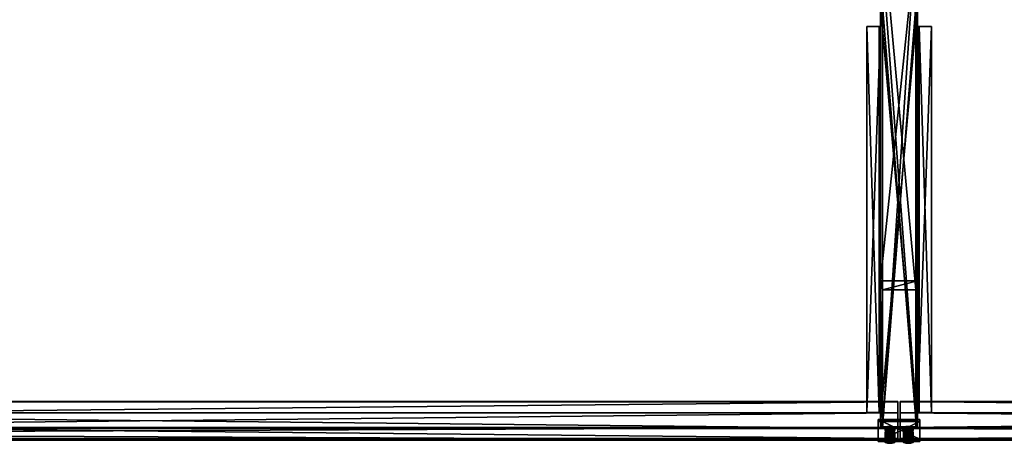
# Model space of a CAD drawing. Header units: millimetres. Extents: x -333 to 67333, y -930 to 39730.
# Tile 288 of 656: x 14800 to 16927, y -929 to -15. Entities that reach past the tile are written whole.
import ezdxf

# ---------------------------------------------------------------- set-up
doc = ezdxf.new("R2010")
doc.units = ezdxf.units.MM
for name, color, linetype in [('3', 7, 'Continuous'), ('9', 7, 'Continuous'), ('95', 7, 'Continuous')]:
    doc.layers.add(name, color=color, linetype=linetype)

msp = doc.modelspace()

# ---------------------------------------------------------------- meshes
at = {"layer": '3', "color": 91}
mesh = msp.add_polyface(dxfattribs=at)
corners = [(16660, -578.5, 3110), (16740, -578.5, 3110), (16740, 185.6, 3272.4), (16660, 185.6, 3272.4), (16660, -894.8, 3110), (16660, 169, 3350.7), (16660, -897.7, 3123.9), (16740, -897.7, 3123.9), (16740, 169, 3350.7), (16736, 184.8, 3276.3), (16664, 184.8, 3276.3), (16664, 169.8, 3346.8), (16736, 169.8, 3346.8), (16664, -896.9, 3120), (16736, -896.9, 3120), (16664, -597.8, 3110), (16664, -894.8, 3110), (16736, -597.8, 3110), (16736, -894.8, 3110), (16740, -894.8, 3110)]
mesh.append_faces([[corners[k] for k in face] for face in [(0, 2, 3, 3), (4, 5, 6, 6), (5, 0, 3, 3), (7, 5, 8, 8), (13, 12, 11, 11), (15, 11, 10, 10), (13, 15, 16, 16), (17, 10, 9, 9), (18, 12, 14, 14), (12, 17, 9, 9), (6, 16, 4, 4), (1, 8, 2, 2), (7, 1, 19, 19), (1, 18, 19, 19), (15, 4, 16, 16)]], dxfattribs={"vtx0": -1, "color": 91})
mesh.append_faces([[corners[k] for k in face] for face in [(2, 9, 3, 3), (9, 8, 12, 12), (12, 8, 11, 11), (3, 10, 5, 5), (10, 3, 9, 9), (5, 11, 8, 8), (11, 15, 13, 13), (7, 14, 6, 6), (8, 1, 7, 7), (18, 1, 17, 17), (17, 1, 15, 15), (4, 15, 0, 0), (0, 15, 1, 1)]], dxfattribs={"vtx0": -1, "vtx1": -1, "color": 91})
mesh.append_faces([[corners[k] for k in face] for face in [(5, 4, 0, 0), (9, 2, 8, 8), (5, 10, 11, 11), (12, 18, 17, 17), (14, 7, 19, 19), (6, 14, 13, 13), (6, 13, 16, 16)]], dxfattribs={"vtx0": -1, "vtx2": -1, "vtx3": -1, "color": 91})
mesh.append_faces([[corners[k] for k in face] for face in [(18, 14, 19, 19)]], dxfattribs={"vtx1": -1, "color": 91})
mesh.append_faces([[corners[k] for k in face] for face in [(0, 1, 2, 2), (7, 6, 5, 5), (13, 14, 12, 12), (17, 15, 10, 10)]], dxfattribs={"vtx2": -1, "vtx3": -1, "color": 91})
mesh = msp.add_polyface(dxfattribs=at)
corners = [(16664, 15.3, 3034), (16736, 15.3, 3034), (16736, -878.6, 3034), (16664, -878.6, 3034), (16736, 15.3, 3106), (16736, -893.9, 3106), (16664, 15.3, 3106), (16664, -893.9, 3106), (16660, 15.3, 3030), (16660, 15.3, 3110), (16660, -894.8, 3110), (16660, -877.8, 3030), (16740, 15.3, 3110), (16740, -894.8, 3110), (16740, 15.3, 3030), (16740, -877.8, 3030)]
mesh.append_faces([[corners[k] for k in face] for face in [(0, 2, 3, 3), (1, 5, 2, 2), (4, 7, 5, 5), (6, 3, 7, 7), (8, 10, 11, 11), (9, 13, 10, 10), (12, 15, 13, 13), (14, 11, 15, 15)]], dxfattribs={"vtx0": -1, "color": 91})
mesh.append_faces([[corners[k] for k in face] for face in [(9, 6, 12, 12), (6, 8, 0, 0), (0, 8, 1, 1), (12, 4, 14, 14), (4, 12, 6, 6), (14, 1, 8, 8), (11, 3, 15, 15), (3, 10, 7, 7), (7, 10, 5, 5), (15, 2, 13, 13), (2, 15, 3, 3), (13, 5, 10, 10)]], dxfattribs={"vtx0": -1, "vtx1": -1, "color": 91})
mesh.append_faces([[corners[k] for k in face] for face in [(6, 9, 8, 8), (14, 4, 1, 1), (3, 11, 10, 10), (13, 2, 5, 5)]], dxfattribs={"vtx0": -1, "vtx2": -1, "vtx3": -1, "color": 91})
mesh.append_faces([[corners[k] for k in face] for face in [(0, 1, 2, 2), (1, 4, 5, 5), (4, 6, 7, 7), (6, 0, 3, 3), (8, 9, 10, 10), (9, 12, 13, 13), (12, 14, 15, 15), (14, 8, 11, 11)]], dxfattribs={"vtx2": -1, "vtx3": -1, "color": 91})
mesh = msp.add_polyface(dxfattribs=at)
corners = [(16655, -877.8, 3030), (16745, -877.8, 3030), (16745, -920.6, 3231.5), (16655, -920.6, 3231.5), (16745, -882.6, 3029), (16745, -925.5, 3230.5), (16655, -882.6, 3029), (16655, -925.5, 3230.5)]
mesh.append_faces([[corners[k] for k in face] for face in [(0, 2, 3, 3), (1, 5, 2, 2), (4, 7, 5, 5), (6, 3, 7, 7), (1, 6, 4, 4), (3, 5, 7, 7)]], dxfattribs={"vtx0": -1, "color": 91})
mesh.append_faces([[corners[k] for k in face] for face in [(0, 1, 2, 2), (1, 4, 5, 5), (4, 6, 7, 7), (6, 0, 3, 3), (1, 0, 6, 6), (3, 2, 5, 5)]], dxfattribs={"vtx2": -1, "vtx3": -1, "color": 91})
at = {"layer": '9', "color": 243}
mesh = msp.add_polyface(dxfattribs=at)
corners = [(16660, -862.8, 3030), (16660, -862.8, 3060), (16660, -29.7, 3060), (16660, -29.7, 3030), (16657, -862.8, 3060), (16657, -29.7, 3060), (16657, -862.8, 3033), (16657, -29.7, 3033), (16630, -862.8, 3033), (16630, -29.7, 3033), (16630, -862.8, 3030), (16630, -29.7, 3030)]
mesh.append_faces([[corners[k] for k in face] for face in [(0, 2, 3, 3), (1, 5, 2, 2), (4, 7, 5, 5), (6, 9, 7, 7), (8, 11, 9, 9), (10, 3, 11, 11), (0, 4, 1, 1), (8, 0, 10, 10), (7, 2, 5, 5)]], dxfattribs={"vtx0": -1, "color": 243})
mesh.append_faces([[corners[k] for k in face] for face in [(4, 0, 6, 6), (6, 0, 8, 8), (3, 7, 11, 11)]], dxfattribs={"vtx0": -1, "vtx1": -1, "color": 243})
mesh.append_faces([[corners[k] for k in face] for face in [(7, 3, 2, 2)]], dxfattribs={"vtx0": -1, "vtx2": -1, "vtx3": -1, "color": 243})
mesh.append_faces([[corners[k] for k in face] for face in [(9, 11, 7, 7)]], dxfattribs={"vtx1": -1, "color": 243})
mesh.append_faces([[corners[k] for k in face] for face in [(0, 1, 2, 2), (1, 4, 5, 5), (4, 6, 7, 7), (6, 8, 9, 9), (8, 10, 11, 11), (10, 0, 3, 3)]], dxfattribs={"vtx2": -1, "vtx3": -1, "color": 243})
mesh = msp.add_polyface(dxfattribs=at)
corners = [(16740, -29.7, 3030), (16740, -29.7, 3060), (16740, -862.8, 3060), (16740, -862.8, 3030), (16743, -29.7, 3060), (16743, -862.8, 3060), (16743, -29.7, 3033), (16743, -862.8, 3033), (16770, -29.7, 3033), (16770, -862.8, 3033), (16770, -29.7, 3030), (16770, -862.8, 3030)]
mesh.append_faces([[corners[k] for k in face] for face in [(0, 2, 3, 3), (1, 5, 2, 2), (4, 7, 5, 5), (6, 9, 7, 7), (8, 11, 9, 9), (10, 3, 11, 11), (0, 4, 1, 1), (8, 0, 10, 10), (7, 2, 5, 5)]], dxfattribs={"vtx0": -1, "color": 243})
mesh.append_faces([[corners[k] for k in face] for face in [(4, 0, 6, 6), (6, 0, 8, 8), (3, 7, 11, 11)]], dxfattribs={"vtx0": -1, "vtx1": -1, "color": 243})
mesh.append_faces([[corners[k] for k in face] for face in [(7, 3, 2, 2)]], dxfattribs={"vtx0": -1, "vtx2": -1, "vtx3": -1, "color": 243})
mesh.append_faces([[corners[k] for k in face] for face in [(9, 11, 7, 7)]], dxfattribs={"vtx1": -1, "color": 243})
mesh.append_faces([[corners[k] for k in face] for face in [(0, 1, 2, 2), (1, 4, 5, 5), (4, 6, 7, 7), (6, 8, 9, 9), (8, 10, 11, 11), (10, 0, 3, 3)]], dxfattribs={"vtx2": -1, "vtx3": -1, "color": 243})
mesh = msp.add_polyface(dxfattribs=at)
corners = [(16697.5, -922.7, 3241.3), (16697.5, -897.7, 3123.9), (11102.5, -897.7, 3123.9), (11102.5, -922.7, 3241.3), (16697.5, -839, 3136.4), (11102.5, -839, 3136.4), (16697.5, -839.7, 3139.3), (11102.5, -839.7, 3139.3), (16697.5, -895.4, 3127.5), (11102.5, -895.4, 3127.5), (16697.5, -919.1, 3239), (11102.5, -919.1, 3239), (16697.5, -863.4, 3250.9), (11102.5, -863.4, 3250.9), (16697.5, -864, 3253.8), (11102.5, -864, 3253.8)]
mesh.append_faces([[corners[k] for k in face] for face in [(0, 2, 3, 3), (1, 5, 2, 2), (4, 7, 5, 5), (6, 9, 7, 7), (8, 11, 9, 9), (10, 13, 11, 11), (12, 15, 13, 13), (14, 3, 15, 15), (12, 0, 14, 14), (7, 2, 5, 5), (3, 13, 15, 15)]], dxfattribs={"vtx0": -1, "color": 243})
mesh.append_faces([[corners[k] for k in face] for face in [(1, 8, 4, 4), (8, 0, 10, 10), (10, 0, 12, 12), (2, 11, 3, 3), (11, 2, 9, 9), (9, 2, 7, 7), (13, 3, 11, 11)]], dxfattribs={"vtx0": -1, "vtx1": -1, "color": 243})
mesh.append_faces([[corners[k] for k in face] for face in [(8, 1, 0, 0)]], dxfattribs={"vtx0": -1, "vtx2": -1, "vtx3": -1, "color": 243})
mesh.append_faces([[corners[k] for k in face] for face in [(6, 4, 8, 8)]], dxfattribs={"vtx1": -1, "color": 243})
mesh.append_faces([[corners[k] for k in face] for face in [(0, 1, 2, 2), (1, 4, 5, 5), (4, 6, 7, 7), (6, 8, 9, 9), (8, 10, 11, 11), (10, 12, 13, 13), (12, 14, 15, 15), (14, 0, 3, 3)]], dxfattribs={"vtx2": -1, "vtx3": -1, "color": 243})
mesh = msp.add_polyface(dxfattribs=at)
corners = [(22297.5, -922.7, 3241.3), (22297.5, -897.7, 3123.9), (16702.5, -897.7, 3123.9), (16702.5, -922.7, 3241.3), (22297.5, -839, 3136.4), (16702.5, -839, 3136.4), (22297.5, -839.7, 3139.3), (16702.5, -839.7, 3139.3), (22297.5, -895.4, 3127.5), (16702.5, -895.4, 3127.5), (22297.5, -919.1, 3239), (16702.5, -919.1, 3239), (22297.5, -863.4, 3250.9), (16702.5, -863.4, 3250.9), (22297.5, -864, 3253.8), (16702.5, -864, 3253.8)]
mesh.append_faces([[corners[k] for k in face] for face in [(0, 2, 3, 3), (1, 5, 2, 2), (4, 7, 5, 5), (6, 9, 7, 7), (8, 11, 9, 9), (10, 13, 11, 11), (12, 15, 13, 13), (14, 3, 15, 15), (4, 8, 6, 6), (12, 0, 14, 14), (7, 2, 5, 5), (3, 13, 15, 15)]], dxfattribs={"vtx0": -1, "color": 243})
mesh.append_faces([[corners[k] for k in face] for face in [(1, 8, 4, 4), (8, 0, 10, 10), (10, 0, 12, 12), (2, 11, 3, 3), (11, 2, 9, 9), (9, 2, 7, 7), (13, 3, 11, 11)]], dxfattribs={"vtx0": -1, "vtx1": -1, "color": 243})
mesh.append_faces([[corners[k] for k in face] for face in [(8, 1, 0, 0)]], dxfattribs={"vtx0": -1, "vtx2": -1, "vtx3": -1, "color": 243})
mesh.append_faces([[corners[k] for k in face] for face in [(0, 1, 2, 2), (1, 4, 5, 5), (4, 6, 7, 7), (6, 8, 9, 9), (8, 10, 11, 11), (10, 12, 13, 13), (12, 14, 15, 15), (14, 0, 3, 3)]], dxfattribs={"vtx2": -1, "vtx3": -1, "color": 243})
at = {"layer": '95', "color": 20}
mesh = msp.add_polyface(dxfattribs=at)
corners = [(16686, -912.5, 3207.7), (16685.2, -911.8, 3204.8), (16685.2, -919.7, 3203.1), (16686, -920.3, 3206), (16683, -911.4, 3202.6), (16683, -919.2, 3201), (16680, -911.2, 3201.8), (16680, -919, 3200.2), (16677, -911.4, 3202.6), (16677, -919.2, 3201), (16674.8, -911.8, 3204.8), (16674.8, -919.7, 3203.1), (16674, -912.5, 3207.7), (16674, -920.3, 3206), (16674.8, -913.1, 3210.6), (16674.8, -920.9, 3209), (16677, -913.5, 3212.8), (16677, -921.4, 3211.1), (16680, -913.7, 3213.6), (16680, -921.5, 3211.9), (16683, -913.5, 3212.8), (16683, -921.4, 3211.1), (16685.2, -913.1, 3210.6), (16685.2, -920.9, 3209), (16690.4, -920.3, 3206), (16685.2, -918.4, 3197.2), (16685.2, -925.8, 3195.7), (16690.4, -927.6, 3204.5), (16674.8, -918.4, 3197.2), (16674.8, -925.8, 3195.7), (16669.6, -920.3, 3206), (16669.6, -927.6, 3204.5), (16674.8, -922.2, 3214.8), (16674.8, -929.5, 3213.3), (16685.2, -922.2, 3214.8), (16685.2, -929.5, 3213.3), (16690.4, -905.1, 3209.3), (16685.2, -903.3, 3200.5), (16685.2, -910.6, 3198.9), (16690.4, -912.5, 3207.7), (16674.8, -903.3, 3200.5), (16674.8, -910.6, 3198.9), (16669.6, -905.1, 3209.3), (16669.6, -912.5, 3207.7), (16674.8, -907, 3218.1), (16674.8, -914.3, 3216.5), (16685.2, -907, 3218.1), (16685.2, -914.3, 3216.5), (16686, -902.1, 3158.8), (16685.2, -901.4, 3155.9), (16685.2, -909.3, 3154.2), (16686, -909.9, 3157.1), (16683, -901, 3153.7), (16683, -908.8, 3152.1), (16680, -900.8, 3152.9), (16680, -908.6, 3151.3), (16677, -901, 3153.7), (16677, -908.8, 3152.1), (16674.8, -901.4, 3155.9), (16674.8, -909.3, 3154.2), (16674, -902.1, 3158.8), (16674, -909.9, 3157.1), (16674.8, -902.7, 3161.7), (16674.8, -910.5, 3160.1), (16677, -903.2, 3163.9), (16677, -911, 3162.2), (16680, -903.3, 3164.7), (16680, -911.1, 3163), (16683, -903.2, 3163.9), (16683, -911, 3162.2), (16685.2, -902.7, 3161.7), (16685.2, -910.5, 3160.1), (16690.4, -909.9, 3157.1), (16685.2, -908, 3148.3), (16685.2, -915.4, 3146.8), (16690.4, -917.2, 3155.6), (16674.8, -908, 3148.3), (16674.8, -915.4, 3146.8), (16669.6, -909.9, 3157.1), (16669.6, -917.2, 3155.6), (16674.8, -911.8, 3165.9), (16674.8, -919.1, 3164.4), (16685.2, -911.8, 3165.9), (16685.2, -919.1, 3164.4), (16690.4, -894.7, 3160.4), (16685.2, -892.9, 3151.6), (16685.2, -900.2, 3150), (16690.4, -902.1, 3158.8), (16674.8, -892.9, 3151.6), (16674.8, -900.2, 3150), (16669.6, -894.7, 3160.4), (16669.6, -902.1, 3158.8), (16674.8, -896.6, 3169.2), (16674.8, -903.9, 3167.6), (16685.2, -896.6, 3169.2), (16685.2, -903.9, 3167.6)]
mesh.append_faces([[corners[k] for k in face] for face in [(0, 2, 3, 3), (1, 5, 2, 2), (4, 7, 5, 5), (6, 9, 7, 7), (8, 11, 9, 9), (10, 13, 11, 11), (12, 15, 13, 13), (14, 17, 15, 15), (16, 19, 17, 17), (18, 21, 19, 19), (20, 23, 21, 21), (22, 3, 23, 23), (4, 8, 6, 6), (16, 20, 18, 18), (21, 17, 19, 19), (9, 5, 7, 7), (24, 26, 27, 27), (25, 29, 26, 26), (28, 31, 29, 29), (30, 33, 31, 31), (32, 35, 33, 33), (34, 27, 35, 35), (25, 30, 28, 28), (32, 24, 34, 34), (27, 33, 35, 35), (31, 26, 29, 29), (36, 38, 39, 39), (37, 41, 38, 38), (40, 43, 41, 41), (42, 45, 43, 43), (44, 47, 45, 45), (46, 39, 47, 47), (37, 42, 40, 40), (44, 36, 46, 46), (39, 45, 47, 47), (43, 38, 41, 41), (48, 50, 51, 51), (49, 53, 50, 50), (52, 55, 53, 53), (54, 57, 55, 55), (56, 59, 57, 57), (58, 61, 59, 59), (60, 63, 61, 61), (62, 65, 63, 63), (64, 67, 65, 65), (66, 69, 67, 67), (68, 71, 69, 69), (70, 51, 71, 71), (52, 56, 54, 54), (64, 68, 66, 66), (69, 65, 67, 67), (57, 53, 55, 55), (72, 74, 75, 75), (73, 77, 74, 74), (76, 79, 77, 77), (78, 81, 79, 79), (80, 83, 81, 81), (82, 75, 83, 83), (73, 78, 76, 76), (80, 72, 82, 82), (75, 81, 83, 83), (79, 74, 77, 77), (84, 86, 87, 87), (85, 89, 86, 86), (88, 91, 89, 89), (90, 93, 91, 91), (92, 95, 93, 93), (94, 87, 95, 95), (85, 90, 88, 88), (92, 84, 94, 94), (87, 93, 95, 95), (91, 86, 89, 89)]], dxfattribs={"vtx0": -1, "color": 20})
mesh.append_faces([[corners[k] for k in face] for face in [(8, 4, 10, 10), (10, 1, 12, 12), (12, 0, 14, 14), (14, 22, 16, 16), (17, 23, 15, 15), (15, 3, 13, 13), (13, 2, 11, 11), (11, 5, 9, 9), (30, 24, 32, 32), (33, 27, 31, 31), (42, 36, 44, 44), (45, 39, 43, 43), (56, 52, 58, 58), (58, 49, 60, 60), (60, 48, 62, 62), (62, 70, 64, 64), (65, 71, 63, 63), (63, 51, 61, 61), (61, 50, 59, 59), (59, 53, 57, 57), (78, 72, 80, 80), (81, 75, 79, 79), (90, 84, 92, 92), (93, 87, 91, 91)]], dxfattribs={"vtx0": -1, "vtx1": -1, "color": 20})
mesh.append_faces([[corners[k] for k in face] for face in [(10, 4, 1, 1), (12, 1, 0, 0), (14, 0, 22, 22), (16, 22, 20, 20), (17, 21, 23, 23), (15, 23, 3, 3), (13, 3, 2, 2), (11, 2, 5, 5), (30, 25, 24, 24), (31, 27, 26, 26), (42, 37, 36, 36), (43, 39, 38, 38), (58, 52, 49, 49), (60, 49, 48, 48), (62, 48, 70, 70), (64, 70, 68, 68), (65, 69, 71, 71), (63, 71, 51, 51), (61, 51, 50, 50), (59, 50, 53, 53), (78, 73, 72, 72), (79, 75, 74, 74), (90, 85, 84, 84), (91, 87, 86, 86)]], dxfattribs={"vtx0": -1, "vtx2": -1, "vtx3": -1, "color": 20})
mesh.append_faces([[corners[k] for k in face] for face in [(0, 1, 2, 2), (1, 4, 5, 5), (4, 6, 7, 7), (6, 8, 9, 9), (8, 10, 11, 11), (10, 12, 13, 13), (12, 14, 15, 15), (14, 16, 17, 17), (16, 18, 19, 19), (18, 20, 21, 21), (20, 22, 23, 23), (22, 0, 3, 3), (24, 25, 26, 26), (25, 28, 29, 29), (28, 30, 31, 31), (30, 32, 33, 33), (32, 34, 35, 35), (34, 24, 27, 27), (36, 37, 38, 38), (37, 40, 41, 41), (40, 42, 43, 43), (42, 44, 45, 45), (44, 46, 47, 47), (46, 36, 39, 39), (48, 49, 50, 50), (49, 52, 53, 53), (52, 54, 55, 55), (54, 56, 57, 57), (56, 58, 59, 59), (58, 60, 61, 61), (60, 62, 63, 63), (62, 64, 65, 65), (64, 66, 67, 67), (66, 68, 69, 69), (68, 70, 71, 71), (70, 48, 51, 51), (72, 73, 74, 74), (73, 76, 77, 77), (76, 78, 79, 79), (78, 80, 81, 81), (80, 82, 83, 83), (82, 72, 75, 75), (84, 85, 86, 86), (85, 88, 89, 89), (88, 90, 91, 91), (90, 92, 93, 93), (92, 94, 95, 95), (94, 84, 87, 87)]], dxfattribs={"vtx2": -1, "vtx3": -1, "color": 20})
mesh = msp.add_polyface(dxfattribs=at)
corners = [(16726, -912.5, 3207.7), (16725.2, -911.8, 3204.8), (16725.2, -919.7, 3203.1), (16726, -920.3, 3206), (16723, -911.4, 3202.6), (16723, -919.2, 3201), (16720, -911.2, 3201.8), (16720, -919, 3200.2), (16717, -911.4, 3202.6), (16717, -919.2, 3201), (16714.8, -911.8, 3204.8), (16714.8, -919.7, 3203.1), (16714, -912.5, 3207.7), (16714, -920.3, 3206), (16714.8, -913.1, 3210.6), (16714.8, -920.9, 3209), (16717, -913.5, 3212.8), (16717, -921.4, 3211.1), (16720, -913.7, 3213.6), (16720, -921.5, 3211.9), (16723, -913.5, 3212.8), (16723, -921.4, 3211.1), (16725.2, -913.1, 3210.6), (16725.2, -920.9, 3209), (16730.4, -920.3, 3206), (16725.2, -918.4, 3197.2), (16725.2, -925.8, 3195.7), (16730.4, -927.6, 3204.5), (16714.8, -918.4, 3197.2), (16714.8, -925.8, 3195.7), (16709.6, -920.3, 3206), (16709.6, -927.6, 3204.5), (16714.8, -922.2, 3214.8), (16714.8, -929.5, 3213.3), (16725.2, -922.2, 3214.8), (16725.2, -929.5, 3213.3), (16730.4, -905.1, 3209.3), (16725.2, -903.3, 3200.5), (16725.2, -910.6, 3198.9), (16730.4, -912.5, 3207.7), (16714.8, -903.3, 3200.5), (16714.8, -910.6, 3198.9), (16709.6, -905.1, 3209.3), (16709.6, -912.5, 3207.7), (16714.8, -907, 3218.1), (16714.8, -914.3, 3216.5), (16725.2, -907, 3218.1), (16725.2, -914.3, 3216.5), (16726, -902.1, 3158.8), (16725.2, -901.4, 3155.9), (16725.2, -909.3, 3154.2), (16726, -909.9, 3157.1), (16723, -901, 3153.7), (16723, -908.8, 3152.1), (16720, -900.8, 3152.9), (16720, -908.6, 3151.3), (16717, -901, 3153.7), (16717, -908.8, 3152.1), (16714.8, -901.4, 3155.9), (16714.8, -909.3, 3154.2), (16714, -902.1, 3158.8), (16714, -909.9, 3157.1), (16714.8, -902.7, 3161.7), (16714.8, -910.5, 3160.1), (16717, -903.2, 3163.9), (16717, -911, 3162.2), (16720, -903.3, 3164.7), (16720, -911.1, 3163), (16723, -903.2, 3163.9), (16723, -911, 3162.2), (16725.2, -902.7, 3161.7), (16725.2, -910.5, 3160.1), (16730.4, -909.9, 3157.1), (16725.2, -908, 3148.3), (16725.2, -915.4, 3146.8), (16730.4, -917.2, 3155.6), (16714.8, -908, 3148.3), (16714.8, -915.4, 3146.8), (16709.6, -909.9, 3157.1), (16709.6, -917.2, 3155.6), (16714.8, -911.8, 3165.9), (16714.8, -919.1, 3164.4), (16725.2, -911.8, 3165.9), (16725.2, -919.1, 3164.4), (16730.4, -894.7, 3160.4), (16725.2, -892.9, 3151.6), (16725.2, -900.2, 3150), (16730.4, -902.1, 3158.8), (16714.8, -892.9, 3151.6), (16714.8, -900.2, 3150), (16709.6, -894.7, 3160.4), (16709.6, -902.1, 3158.8), (16714.8, -896.6, 3169.2), (16714.8, -903.9, 3167.6), (16725.2, -896.6, 3169.2), (16725.2, -903.9, 3167.6)]
mesh.append_faces([[corners[k] for k in face] for face in [(0, 2, 3, 3), (1, 5, 2, 2), (4, 7, 5, 5), (6, 9, 7, 7), (8, 11, 9, 9), (10, 13, 11, 11), (12, 15, 13, 13), (14, 17, 15, 15), (16, 19, 17, 17), (18, 21, 19, 19), (20, 23, 21, 21), (22, 3, 23, 23), (4, 8, 6, 6), (16, 20, 18, 18), (21, 17, 19, 19), (9, 5, 7, 7), (24, 26, 27, 27), (25, 29, 26, 26), (28, 31, 29, 29), (30, 33, 31, 31), (32, 35, 33, 33), (34, 27, 35, 35), (25, 30, 28, 28), (32, 24, 34, 34), (27, 33, 35, 35), (31, 26, 29, 29), (36, 38, 39, 39), (37, 41, 38, 38), (40, 43, 41, 41), (42, 45, 43, 43), (44, 47, 45, 45), (46, 39, 47, 47), (37, 42, 40, 40), (44, 36, 46, 46), (39, 45, 47, 47), (43, 38, 41, 41), (48, 50, 51, 51), (49, 53, 50, 50), (52, 55, 53, 53), (54, 57, 55, 55), (56, 59, 57, 57), (58, 61, 59, 59), (60, 63, 61, 61), (62, 65, 63, 63), (64, 67, 65, 65), (66, 69, 67, 67), (68, 71, 69, 69), (70, 51, 71, 71), (52, 56, 54, 54), (64, 68, 66, 66), (69, 65, 67, 67), (57, 53, 55, 55), (72, 74, 75, 75), (73, 77, 74, 74), (76, 79, 77, 77), (78, 81, 79, 79), (80, 83, 81, 81), (82, 75, 83, 83), (73, 78, 76, 76), (80, 72, 82, 82), (75, 81, 83, 83), (79, 74, 77, 77), (84, 86, 87, 87), (85, 89, 86, 86), (88, 91, 89, 89), (90, 93, 91, 91), (92, 95, 93, 93), (94, 87, 95, 95), (85, 90, 88, 88), (92, 84, 94, 94), (87, 93, 95, 95), (91, 86, 89, 89)]], dxfattribs={"vtx0": -1, "color": 20})
mesh.append_faces([[corners[k] for k in face] for face in [(8, 4, 10, 10), (10, 1, 12, 12), (12, 0, 14, 14), (14, 22, 16, 16), (17, 23, 15, 15), (15, 3, 13, 13), (13, 2, 11, 11), (11, 5, 9, 9), (30, 24, 32, 32), (33, 27, 31, 31), (42, 36, 44, 44), (45, 39, 43, 43), (56, 52, 58, 58), (58, 49, 60, 60), (60, 48, 62, 62), (62, 70, 64, 64), (65, 71, 63, 63), (63, 51, 61, 61), (61, 50, 59, 59), (59, 53, 57, 57), (78, 72, 80, 80), (81, 75, 79, 79), (90, 84, 92, 92), (93, 87, 91, 91)]], dxfattribs={"vtx0": -1, "vtx1": -1, "color": 20})
mesh.append_faces([[corners[k] for k in face] for face in [(10, 4, 1, 1), (12, 1, 0, 0), (14, 0, 22, 22), (16, 22, 20, 20), (17, 21, 23, 23), (15, 23, 3, 3), (13, 3, 2, 2), (11, 2, 5, 5), (30, 25, 24, 24), (31, 27, 26, 26), (42, 37, 36, 36), (43, 39, 38, 38), (58, 52, 49, 49), (60, 49, 48, 48), (62, 48, 70, 70), (64, 70, 68, 68), (65, 69, 71, 71), (63, 71, 51, 51), (61, 51, 50, 50), (59, 50, 53, 53), (78, 73, 72, 72), (79, 75, 74, 74), (90, 85, 84, 84), (91, 87, 86, 86)]], dxfattribs={"vtx0": -1, "vtx2": -1, "vtx3": -1, "color": 20})
mesh.append_faces([[corners[k] for k in face] for face in [(0, 1, 2, 2), (1, 4, 5, 5), (4, 6, 7, 7), (6, 8, 9, 9), (8, 10, 11, 11), (10, 12, 13, 13), (12, 14, 15, 15), (14, 16, 17, 17), (16, 18, 19, 19), (18, 20, 21, 21), (20, 22, 23, 23), (22, 0, 3, 3), (24, 25, 26, 26), (25, 28, 29, 29), (28, 30, 31, 31), (30, 32, 33, 33), (32, 34, 35, 35), (34, 24, 27, 27), (36, 37, 38, 38), (37, 40, 41, 41), (40, 42, 43, 43), (42, 44, 45, 45), (44, 46, 47, 47), (46, 36, 39, 39), (48, 49, 50, 50), (49, 52, 53, 53), (52, 54, 55, 55), (54, 56, 57, 57), (56, 58, 59, 59), (58, 60, 61, 61), (60, 62, 63, 63), (62, 64, 65, 65), (64, 66, 67, 67), (66, 68, 69, 69), (68, 70, 71, 71), (70, 48, 51, 51), (72, 73, 74, 74), (73, 76, 77, 77), (76, 78, 79, 79), (78, 80, 81, 81), (80, 82, 83, 83), (82, 72, 75, 75), (84, 85, 86, 86), (85, 88, 89, 89), (88, 90, 91, 91), (90, 92, 93, 93), (92, 94, 95, 95), (94, 84, 87, 87)]], dxfattribs={"vtx2": -1, "vtx3": -1, "color": 20})

doc.saveas('drawing.dxf')
